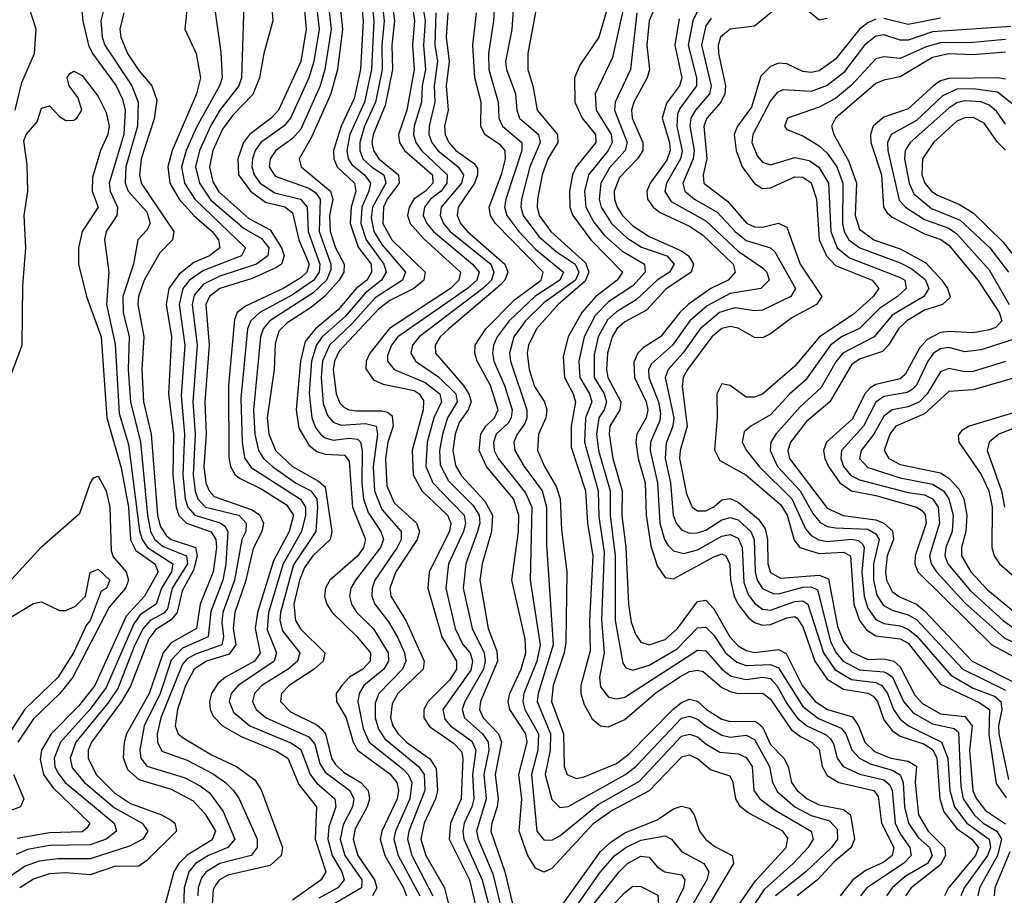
# Model space of a CAD drawing. Header units: inches. Extents: x 501365 to 657855, y 482276 to 547543.
# Tile 733 of 957: x 597236 to 599667, y 531392 to 533553. Entities that reach past the tile are written whole.
import ezdxf

# ---------------------------------------------------------------- set-up
doc = ezdxf.new("R2010")
doc.units = ezdxf.units.IN
doc.header["$MEASUREMENT"] = 0
doc.layers.add('A5593', color=7, linetype='Continuous')

msp = doc.modelspace()

# ---------------------------------------------------------------- linework, layer by layer
at = {"layer": 'A5593', "color": 5}
for points, elevation in [([(597847.4, 533730), (597861.4, 533550), (597838.7, 533470), (597827.9, 533410), (597811.5, 533368.5), (597762.3, 533317.7), (597737.1, 533282.9), (597713, 533230), (597704.4, 533190), (597713.3, 533153.3), (597728.2, 533128.2), (597802.3, 533062.3), (597854.4, 533034.4), (597882.4, 532990), (597888.8, 532970), (597882.6, 532950), (597870, 532941.4), (597810, 532914.5), (597730, 532889.4), (597704.5, 532870), (597695.4, 532850), (597704.2, 532750), (597693.1, 532610), (597696.2, 532530), (597691.2, 532450), (597695.8, 532410), (597703.6, 532390), (597716.4, 532376.4), (597810, 532343.3), (597829.2, 532330), (597838.5, 532310), (597834.4, 532290), (597812.6, 532247.4), (597793.8, 532166.2), (597767.4, 532090), (597763.1, 532050), (597770.1, 532009.9), (597753.2, 531986.8), (597697, 531970), (597667.3, 531950), (597645.3, 531910), (597625.6, 531850), (597619.8, 531810), (597627.7, 531790), (597640.1, 531780.1), (597710, 531738.2), (597771.5, 531710), (597817.1, 531677.1), (597832, 531652), (597884.7, 531510), (597881.5, 531490), (597854.6, 531465.4), (597750, 531441), (597729.8, 531430.2), (597721, 531419), (597714.2, 531405.8), (597711.5, 531370)], 2780), ([(597925.6, 533730), (597943.7, 533530), (597930.2, 533450), (597875.2, 533330), (597857.4, 533310), (597803.5, 533270), (597788.9, 533250), (597774.5, 533210), (597776.5, 533170), (597805.8, 533130), (597842.9, 533102.9), (597890.9, 533090.9), (597910, 533076.6), (597925.7, 533010), (597950.7, 532950), (597944.8, 532930), (597930, 532916.1), (597886.3, 532890), (597793.8, 532846.2), (597773.4, 532830), (597766.7, 532813.3), (597751.8, 532650), (597752.8, 532472.8), (597756.6, 532450), (597768, 532430), (597780.7, 532420.7), (597834.1, 532394.1), (597895.3, 532355.3), (597912.4, 532330), (597901.5, 532290), (597862.5, 532217.5), (597823.3, 532090), (597817.6, 532050), (597830.3, 531989.7), (597815.5, 531970), (597744.3, 531930), (597725.6, 531914.4), (597709.4, 531890), (597704.9, 531870), (597706.5, 531850), (597714.1, 531834.1), (597737.3, 531810), (597783.3, 531783.3), (597870, 531747.6), (597897.8, 531730), (597925.5, 531665.5), (597968.7, 531610), (597965.8, 531530), (597992, 531450), (597980.8, 531430), (597910, 531379.3)], 2820), ([(597377.5, 533690), (597392.1, 533550), (597406.1, 533490), (597415.7, 533470), (597474.4, 533390), (597490, 533357.1), (597496.2, 533330), (597493.4, 533270), (597457.4, 533150), (597459.6, 533130), (597477.8, 533090), (597476, 533070), (597449.7, 533030), (597445.2, 533010), (597456.1, 532930), (597450.6, 532850), (597472.2, 532752.2), (597481.4, 532581.4), (597504.7, 532504.7), (597531.7, 532291.7), (597538.2, 532270), (597551.4, 532250), (597614.5, 532210), (597611, 532190), (597586.3, 532150), (597573.4, 532110), (597534.8, 532085.2), (597518.1, 532061.9), (597450, 531904.8), (597410, 531851.2), (597336.8, 531770), (597321.5, 531730), (597323.1, 531710), (597330, 531693.9), (597348.4, 531670), (597469.2, 531570), (597475.2, 531550), (597449.7, 531530), (597410, 531516.1), (597310, 531514.4), (597255.6, 531504.4), (597227.2, 531492.8)], 2640), ([(597224.6, 533330), (597241.6, 533398.4), (597272.8, 533470), (597276.7, 533530), (597251.7, 533610)], 2640), ([(597652.4, 533610), (597644.1, 533530), (597671.8, 533470), (597682.6, 533410), (597672.5, 533370), (597612.8, 533230), (597601.8, 533190), (597607.1, 533150), (597629.6, 533110.4), (597666.1, 533070), (597711.4, 533030), (597726.8, 533010), (597730.7, 532990), (597705, 532970), (597666.3, 532953.7), (597630, 532925.4), (597604.4, 532890), (597598.1, 532850), (597610.8, 532770), (597603.7, 532630), (597615.9, 532530), (597614.1, 532430), (597622.8, 532350), (597629.4, 532329.4), (597648.4, 532310), (597709, 532289), (597720.1, 532270), (597721.9, 532250), (597714.1, 532190), (597681.6, 532110), (597672.4, 532050), (597610, 532015), (597590.2, 531990), (597555.8, 531890), (597499.8, 531790), (597493.7, 531770), (597491.5, 531731.5), (597502.4, 531702.4), (597530, 531677.6), (597610, 531653.3), (597664.7, 531624.7), (597693.6, 531593.6), (597719.3, 531550), (597711.6, 531528.4), (597649.3, 531490.7), (597628.9, 531470), (597616.9, 531450), (597595.1, 531370)], 2720), ([(597966.7, 533610), (597975.4, 533530), (597962.1, 533450), (597950.2, 533410), (597905, 533310), (597889.2, 533290.8), (597831.7, 533250), (597817.8, 533230), (597810.6, 533210), (597809.5, 533190), (597815.2, 533170), (597830, 533149.6), (597866.1, 533126.1), (597929.7, 533110), (597946.1, 533090), (597948.3, 533030), (597977.4, 532950), (597975.5, 532930), (597962.2, 532910), (597910, 532873.9), (597829.2, 532830), (597806.7, 532810), (597798.5, 532790), (597781.9, 532618.1), (597785.1, 532510), (597791.4, 532471.4), (597807.8, 532447.8), (597929.8, 532369.8), (597941.7, 532350), (597941.7, 532330), (597931.6, 532290), (597886.5, 532210), (597850.5, 532090), (597847.2, 532047.2), (597870.5, 531990), (597864.2, 531970), (597775.9, 531910), (597758.4, 531890), (597753.6, 531870), (597763.8, 531843.8), (597804, 531810), (597907, 531767), (597930, 531751.8), (597953, 531690), (597969.3, 531669.3), (598014.4, 531630), (598016.8, 531610), (597999.1, 531560.9), (597996.9, 531530), (598008, 531490), (598031.7, 531450), (598037.6, 531430), (598021.9, 531410), (597975, 531385)], 2840), ([(597996.4, 533610), (598005.5, 533530), (597989.8, 533430.2), (597978.3, 533390), (597930, 533282.8), (597910, 533259.6), (597868.8, 533230), (597854.2, 533210), (597852.1, 533190), (597867.1, 533167.1), (597950, 533137.5), (597966.9, 533126.9), (597978.2, 533110), (597975.9, 533030), (598004.5, 532950), (598004.1, 532935.9), (597993.9, 532910), (597960.8, 532879.2), (597853.4, 532810), (597837.2, 532790), (597831, 532770), (597813.8, 532590), (597816.8, 532530), (597825.8, 532490), (597838.5, 532470), (597860.2, 532450), (597917.2, 532410), (597954.7, 532390), (597969.7, 532370), (597971.2, 532350), (597967.1, 532290), (597912.5, 532207.4), (597879.7, 532090), (597878.6, 532070), (597884.7, 532044.7), (597927.5, 531990), (597922.3, 531970), (597898.8, 531950), (597834.1, 531910), (597815.6, 531890), (597810.7, 531870), (597820.4, 531850), (597845, 531830), (597950, 531783.2), (597964.5, 531764.5), (597977.4, 531717.4), (597990, 531695.4), (598051, 531650), (598060.9, 531630), (598057.7, 531610), (598034.6, 531565.4), (598027.8, 531530), (598039, 531490), (598080.6, 531430), (598080.2, 531410), (597990, 531357.4)], 2860), ([(598024.6, 533610), (598032.8, 533530), (598021.1, 533430), (598004.5, 533370), (597956.3, 533263.6), (597925.9, 533210), (597930.9, 533190), (598003.6, 533130), (598009.2, 533110), (598001.4, 533070), (598002.8, 533030), (598015.5, 532990), (598037.6, 532950), (598036.5, 532930), (598024.6, 532910), (597988.9, 532870), (597956.6, 532843.4), (597895.8, 532804.2), (597876.1, 532783.9), (597867, 532753), (597864.1, 532690), (597847.3, 532570), (597851.5, 532530), (597868.6, 532488.6), (597909.6, 532450), (597974.1, 532414.1), (597990, 532399.9), (598006.5, 532290), (598002.6, 532270), (597959.9, 532230), (597939.4, 532200.6), (597926.6, 532170), (597913.3, 532110), (597917, 532070), (597929.3, 532049.3), (597989.8, 531990), (597985.2, 531970), (597962.9, 531950), (597901.1, 531910), (597882.7, 531890), (597880.3, 531870), (597904.5, 531844.5), (597970, 531812.5), (597981.9, 531801.9), (597991, 531790), (598006.3, 531730), (598015, 531715), (598035.8, 531695.8), (598078.6, 531670), (598096.9, 531650), (598100.1, 531630), (598094.2, 531610), (598064.5, 531555.5), (598059.5, 531530), (598071.2, 531490), (598111.9, 531430), (598117.9, 531410), (598107.3, 531390)], 2880), ([(598077, 533630), (598084.5, 533550), (598078, 533430), (598061.6, 533358.4), (598029.7, 533290), (598011.3, 533230), (598011.5, 533210), (598019.7, 533190), (598062.5, 533150), (598066.5, 533130), (598054.9, 533090), (598052, 533050), (598071.8, 532991.8), (598103.6, 532950), (598105.1, 532930), (598093.2, 532910), (598066.9, 532890), (598022.7, 532837.3), (597966.6, 532790), (597941.3, 532758.7), (597929.6, 532710.4), (597918.8, 532590), (597925.2, 532545.2), (597950, 532502.7), (597970, 532486.9), (597990, 532480.4), (598037.8, 532477.8), (598050, 532463.6), (598057.7, 532350), (598089.8, 532270), (598085.3, 532250), (598070.9, 532230), (598001.8, 532170), (597991.4, 532150), (597988.9, 532130), (597994.4, 532110), (598007.6, 532090), (598069.5, 532030), (598102.1, 531990), (598101.3, 531970), (598083.4, 531950), (598050.3, 531930), (598031.2, 531910), (598017.8, 531890), (598018, 531870), (598042, 531830), (598059.1, 531770), (598070, 531750.1), (598150, 531691.8), (598167.5, 531670), (598171.3, 531650), (598168.4, 531630), (598130, 531550), (598126, 531530), (598137.6, 531490), (598183.6, 531410), (598191.4, 531390)], 2920), ([(598102.1, 533630), (598110.4, 533550), (598104.6, 533430), (598087.4, 533350), (598051.5, 533270), (598043.9, 533230), (598047.3, 533210), (598055.9, 533195.9), (598087.5, 533170), (598102.1, 533150), (598098.4, 533130), (598080.9, 533090), (598078.1, 533050), (598091.4, 533010), (598135.5, 532950), (598141.3, 532930), (598129.1, 532910), (598090, 532878.6), (598039.5, 532820.5), (597983.3, 532770), (597969.2, 532750.8), (597956.8, 532710), (597951.2, 532631.2), (597957.2, 532570), (597966.4, 532546.4), (597978.8, 532530), (597990, 532521.2), (598010, 532515.5), (598050, 532520.5), (598070, 532517.6), (598077.9, 532510), (598082.1, 532490), (598080.9, 532410), (598084.8, 532370), (598096.5, 532336.5), (598127.5, 532290), (598134, 532270), (598127.3, 532250), (598065.4, 532170), (598053.9, 532150), (598050.7, 532130), (598055.6, 532110), (598068.3, 532090), (598109.6, 532049.6), (598145.9, 531990), (598146.5, 531970), (598134.9, 531950), (598085.9, 531910), (598074.3, 531890), (598070.8, 531869.2), (598083.8, 531803.8), (598099.3, 531770), (598182.8, 531702.8), (598195.2, 531690), (598204.3, 531670), (598199.4, 531630), (598163.9, 531550), (598159.9, 531530), (598170.9, 531490), (598223.7, 531390)], 2940), ([(598126.6, 533630), (598136.4, 533550), (598129.9, 533490), (598130.7, 533430), (598114.4, 533350), (598087.4, 533290), (598075.8, 533250), (598076.1, 533230), (598083.7, 533210), (598104.5, 533190), (598135.2, 533170), (598140.1, 533150), (598107.4, 533090), (598104, 533064), (598110.3, 533030), (598130, 532998.2), (598188.8, 532930), (598181, 532910), (598113.6, 532866.4), (598057.1, 532802.9), (598001.3, 532750), (597984, 532710), (597980.4, 532670), (597985.6, 532605.6), (597996.3, 532576.3), (598010, 532559.9), (598030, 532552.3), (598090, 532556), (598116.1, 532550), (598119.5, 532530), (598109.2, 532450), (598112.3, 532390), (598130, 532344.3), (598178, 532290), (598178.4, 532270), (598168.4, 532250), (598113.4, 532170), (598106.1, 532150), (598105.4, 532130), (598112.8, 532110), (598147, 532067), (598169.2, 532029.2), (598185.9, 531990), (598189.4, 531970), (598181.7, 531950), (598123.1, 531890), (598114.1, 531865.9), (598113.6, 531830), (598122.1, 531802.1), (598138, 531778), (598221, 531710), (598234.4, 531690), (598236.5, 531650), (598196.9, 531550), (598193.9, 531530), (598204.3, 531490), (598256.3, 531390)], 2960), ([(598150.9, 533630), (598161.8, 533550), (598154.9, 533490), (598156.6, 533430), (598138.6, 533341.4), (598108.9, 533270), (598106, 533250), (598109.5, 533230), (598123.2, 533210), (598171.6, 533170), (598172.8, 533150), (598143.8, 533110), (598134.6, 533090), (598132.4, 533050), (598155.3, 533010), (598237.2, 532930), (598234, 532910), (598208.9, 532890), (598150, 532860), (598121.7, 532838.3), (598025, 532735), (598013.1, 532710), (598010, 532690), (598017.3, 532630), (598026.9, 532606.9), (598036.8, 532596.8), (598049.7, 532589.7), (598067.4, 532587.4), (598130, 532587.7), (598144.4, 532584.4), (598155.6, 532575.6), (598157.9, 532550), (598145.2, 532510), (598139.3, 532470), (598142.9, 532402.9), (598160.7, 532360.7), (598215.8, 532310), (598222.9, 532290), (598217.6, 532270), (598165, 532190), (598150.3, 532150), (598152.9, 532130), (598190, 532068.5), (598235.2, 531970), (598232.7, 531950), (598170, 531889.9), (598155.6, 531864.4), (598151.4, 531830), (598157.2, 531810), (598170.7, 531790), (598191.2, 531770), (598248.7, 531728.7), (598264.6, 531704.6), (598267.6, 531650), (598262.8, 531630), (598234.9, 531570), (598226.9, 531530), (598239.1, 531490), (598284.9, 531410), (598295.2, 531370)], 2980), ([(598199.1, 533630), (598211.3, 533550), (598205.6, 533490), (598210, 533430), (598192.1, 533330), (598171.6, 533270), (598173.9, 533250), (598186.1, 533230), (598255.5, 533170), (598256.5, 533150), (598238.4, 533130), (598209.7, 533110), (598197.6, 533090), (598193.9, 533070), (598200.3, 533050), (598233.1, 533013.1), (598324.6, 532930), (598320.4, 532910), (598299.8, 532890), (598149.1, 532790.9), (598100.8, 532730), (598091.5, 532710), (598091.1, 532691.1), (598110, 532664.1), (598133.3, 532653.3), (598210, 532637.5), (598222.7, 532630), (598233.1, 532613.1), (598232.6, 532590), (598205.2, 532490), (598207.5, 532430), (598228.9, 532390), (598292.7, 532330), (598300.4, 532310), (598297.5, 532290), (598247.1, 532190), (598244.2, 532150), (598278.8, 532030), (598314.6, 531970), (598314.7, 531950), (598297.6, 531922.4), (598244.4, 531870), (598233.9, 531850), (598234, 531830), (598248, 531808), (598307.5, 531767.5), (598326.6, 531746.6), (598330.4, 531730), (598326, 531630), (598299.6, 531570), (598296.5, 531530), (598346.4, 531430), (598365.4, 531350)], 3020), ([(598223.9, 533630), (598237.2, 533550), (598232.8, 533490), (598238.1, 533430), (598230, 533390), (598228.4, 533350), (598210, 533290), (598208.1, 533270), (598213.9, 533250), (598228.6, 533230), (598291.4, 533170), (598290.9, 533150), (598277.1, 533130), (598250.4, 533110), (598235.3, 533090), (598232.7, 533070), (598241.5, 533050), (598257.8, 533030), (598354.2, 532950), (598371, 532930), (598365.2, 532910), (598341.7, 532890), (598170, 532770), (598154.2, 532750), (598144.4, 532724.4), (598144.3, 532710), (598160.8, 532690), (598237.5, 532657.5), (598273.5, 532630), (598277.8, 532610), (598259, 532570), (598242.3, 532510), (598239, 532450), (598256.2, 532410), (598333.9, 532330), (598337.2, 532310), (598332.1, 532290), (598294.9, 532210), (598288.7, 532150), (598311.7, 532050), (598330.4, 532010.4), (598348.7, 531990), (598354.4, 531970), (598350, 531947.4), (598281.1, 531850), (598286.1, 531826.1), (598299.9, 531810), (598352.5, 531772.5), (598362.7, 531750), (598353.9, 531690), (598357.1, 531630), (598352.8, 531610), (598333.5, 531570), (598329.9, 531550), (598332.9, 531530), (598377.8, 531430), (598393.3, 531370)], 3040), ([(598410, 533619.1), (598405.9, 533550), (598393.4, 533470), (598394.5, 533430), (598417.9, 533350), (598418.9, 533310), (598428.1, 533290), (598475.6, 533250), (598475.7, 533230), (598436.1, 533110), (598433.4, 533090), (598439, 533070), (598468.7, 533030), (598510, 532986.6), (598579, 532930), (598569.8, 532910), (598507.8, 532870), (598444.9, 532810), (598414.8, 532770), (598405.9, 532750), (598403.4, 532730), (598407, 532710), (598433.2, 532650), (598451.9, 532590), (598449.9, 532570), (598442.6, 532557.4), (598412.7, 532530), (598405.7, 532510), (598407.4, 532490), (598417.4, 532470), (598485.2, 532385.2), (598500.5, 532350), (598496.5, 532170), (598520.9, 532010), (598513.1, 531970), (598481.1, 531890), (598478.1, 531870), (598483.7, 531850), (598516.7, 531790), (598515.4, 531750), (598499.4, 531690), (598512.9, 531550), (598530, 531528.8), (598550, 531527.8), (598570, 531538.5), (598664, 531616), (598766.3, 531673.7), (598870, 531784.5), (598890, 531789.8), (598910, 531782.9), (598930, 531765.3), (598964.8, 531744.8), (599010, 531740.7), (599030, 531731.9), (599044.8, 531710), (599048.5, 531650), (599063.5, 531630), (599101.6, 531601.6), (599190.1, 531550), (599195.6, 531530), (599182.6, 531510), (599146.2, 531470), (599074.2, 531405.8), (599010.5, 531310)], 3140), ([(598694, 533606), (598665.7, 533510), (598618.8, 533441.2), (598605.8, 533410), (598607.2, 533350), (598625, 533310), (598657.6, 533270), (598658.3, 533250), (598610.3, 533190), (598600.8, 533170), (598593.6, 533130), (598594.4, 533090), (598602, 533070), (598646.7, 533010), (598724.7, 532930), (598711.7, 532910), (598658.3, 532870), (598623.7, 532830), (598590.6, 532770), (598578.4, 532721.6), (598581.5, 532670), (598602.9, 532630), (598608.1, 532610), (598597.8, 532550), (598598, 532498), (598633.4, 532390), (598638.1, 532310), (598651.6, 532230), (598642.9, 532070), (598644.6, 531995.4), (598621.7, 531910), (598621.6, 531890), (598630, 531862.4), (598650, 531827.1), (598670, 531810.4), (598690, 531807.9), (598730, 531825.7), (598807.3, 531892.7), (598870, 531933.4), (598890, 531944.5), (598910, 531947.8), (598923.9, 531943.9), (598970, 531904.6), (598990, 531894.4), (599010.2, 531890.2), (599070.9, 531890.9), (599090, 531876), (599141.3, 531801.3), (599163.6, 531783.6), (599191.1, 531770), (599210, 531751.7), (599217.1, 531710), (599230, 531687.6), (599258.7, 531670), (599344.9, 531650), (599355.8, 531635.8), (599364.1, 531570), (599394.5, 531510), (599390, 531490), (599370, 531473.2), (599325.9, 531454.1), (599293.1, 531430), (599262.3, 531390)], 3220), ([(598815.2, 533610), (598790.4, 533550), (598784.7, 533490), (598790.9, 533430), (598785.8, 533410), (598752.1, 533350), (598747, 533330), (598748.6, 533310), (598775.1, 533250), (598774.5, 533230), (598761.7, 533210), (598716.7, 533163.3), (598704.3, 533130), (598704.8, 533110), (598711.1, 533090), (598724.1, 533070), (598750, 533044.2), (598790, 533017.6), (598870, 532982.8), (598887.4, 532970), (598899.8, 532950), (598894, 532930), (598831.8, 532888.2), (598783.9, 532836.1), (598730, 532807.3), (598710.3, 532790), (598698.6, 532770), (598687.6, 532730), (598684.7, 532690), (598688.2, 532670), (598720.1, 532610), (598717.7, 532590), (598692.9, 532550), (598691.3, 532530), (598700.7, 532470), (598723.3, 532390), (598722.6, 532330), (598733, 532250), (598738.9, 532110), (598745.8, 532065.8), (598756.4, 532036.4), (598770, 532016.9), (598790, 532010.1), (598830, 532023.2), (598860.4, 532050), (598910, 532117.2), (598930, 532120.5), (598950, 532098.9), (598989.6, 532029.6), (599010, 532007.4), (599030, 531995.7), (599050, 531990.9), (599110, 531998.5), (599128.4, 531988.4), (599168, 531910), (599200.5, 531870), (599230.6, 531850.6), (599292.2, 531832.2), (599306.9, 531810), (599322.8, 531770), (599346.8, 531746.8), (599387, 531730), (599430, 531722.4), (599450.5, 531710.5), (599447.4, 531670), (599455.3, 531590), (599479.3, 531550), (599519.1, 531510), (599522, 531490), (599510, 531466.5), (599437.4, 531410), (599423.6, 531390)], 3280), ([(597447.2, 533592.8), (597436.9, 533550), (597439.5, 533510), (597446.2, 533490), (597513.1, 533390), (597529, 533350), (597527.3, 533290), (597498.6, 533190), (597496.2, 533150), (597504.3, 533130), (597550, 533079), (597558.5, 533050), (597550, 533033.6), (597528.1, 533010), (597517.4, 532950), (597491.2, 532870), (597491.4, 532830), (597506.5, 532770), (597504.1, 532690), (597509.5, 532609.5), (597534.3, 532510), (597551.5, 532330), (597559.3, 532290), (597569.7, 532269.7), (597590, 532252.5), (597647.6, 532230), (597650.1, 532210), (597612.7, 532150), (597601, 532099), (597592.2, 532087.8), (597558.6, 532070), (597541.1, 532050), (597520.6, 532010), (597478.1, 531901.9), (597454, 531866), (597374.8, 531770), (597360.6, 531730), (597366.1, 531706.1), (597396.1, 531670), (597470, 531607.4), (597538.6, 531570), (597552.4, 531550), (597539.9, 531530), (597507.3, 531512.7), (597410, 531481.5), (597330, 531482.1), (597284.1, 531475.9), (597250, 531463.9), (597210, 531436.5)], 2660), ([(597716.4, 533590), (597732.9, 533472.9), (597735.7, 533410), (597729.1, 533390), (597672.3, 533287.7), (597647, 533230), (597635.8, 533190), (597643.3, 533150), (597668.3, 533110), (597793.8, 532990), (597784, 532970), (597690, 532934), (597655.5, 532910), (597639.2, 532890), (597629.7, 532850), (597643.7, 532750), (597634.5, 532625.5), (597642.7, 532530), (597638.8, 532430), (597645.1, 532370), (597651.3, 532350), (597668.9, 532330), (597731, 532311), (597742.7, 532302.7), (597750.3, 532290), (597745.5, 532210), (597737.4, 532170), (597708, 532092), (597701.9, 532030), (597638.2, 532001.8), (597610, 531972.3), (597582.9, 531890), (597543.2, 531810), (597532.7, 531750), (597535.4, 531730), (597550.4, 531710.4), (597642.2, 531682.2), (597681.8, 531661.8), (597704.5, 531644.4), (597738.7, 531598.7), (597767, 531530), (597749.7, 531510), (597702.4, 531490), (597670.3, 531470), (597653.4, 531450), (597642.1, 531410), (597639.9, 531330)], 2740), ([(597789.7, 533590), (597784.2, 533410), (597777.2, 533390), (597730.3, 533329.7), (597707.7, 533292.3), (597680.1, 533230), (597670.2, 533190), (597679.7, 533150), (597707.9, 533107.9), (597790, 533037.7), (597832.8, 533012.8), (597851.7, 532990), (597848.6, 532970), (597820.9, 532950), (597730, 532920.2), (597690, 532900.2), (597667.1, 532872.9), (597661.7, 532850), (597674.4, 532750), (597663.9, 532610), (597669.4, 532530), (597664.6, 532430), (597669.5, 532389.4), (597676.3, 532370), (597695.1, 532350), (597777.5, 532330), (597795.5, 532310), (597794.8, 532290), (597784.5, 532270), (597766.6, 532170), (597738, 532090), (597735, 532065), (597739.6, 532030), (597735.6, 532010), (597670, 531987.3), (597650, 531975.5), (597637.8, 531962.2), (597584.7, 531830), (597575.3, 531790), (597576.3, 531770), (597587.3, 531747.3), (597650, 531725), (597712.2, 531692.2), (597744.5, 531670), (597763.9, 531650), (597777.9, 531630), (597822.5, 531530), (597822.8, 531510), (597807.7, 531490), (597730, 531469.8), (597696.6, 531450), (597685.1, 531434.9), (597676.8, 531410), (597675.7, 531390)], 2760), ([(598455.6, 533590), (598451.3, 533528.7), (598435.5, 533450), (598437.7, 533430), (598460, 533370), (598463.4, 533330), (598470.2, 533310.2), (598516.8, 533270), (598521.5, 533250), (598495.5, 533190), (598474.9, 533110), (598473.5, 533090), (598479.4, 533070), (598518, 533018), (598560.6, 532980.6), (598607.6, 532950), (598617, 532930), (598608.6, 532910), (598530, 532854), (598484.8, 532810), (598456.6, 532770), (598445.6, 532730), (598448, 532710), (598488.1, 532590), (598488.4, 532570), (598483.5, 532556.5), (598464.6, 532530), (598456.6, 532510), (598458.8, 532490), (598481.8, 532450), (598525.9, 532390), (598536.6, 532350), (598537, 532257), (598553, 532010), (598515.9, 531890), (598514.2, 531870), (598546.8, 531790), (598546.3, 531750), (598533.9, 531690), (598550, 531628.1), (598570, 531608.5), (598590, 531611), (598730, 531688.7), (598757.2, 531710), (598870, 531828.7), (598890, 531833.6), (598910, 531826.7), (598930, 531809.8), (598970, 531787.2), (598990, 531782.4), (599030, 531787.3), (599050, 531776.6), (599087.1, 531710), (599095.1, 531670), (599106.8, 531646.8), (599149.8, 531609.8), (599190, 531588.9), (599235.4, 531575.4), (599254.7, 531554.7), (599255.1, 531530), (599240.1, 531510), (599177.4, 531450), (599102.4, 531390)], 3160), ([(598728.6, 533590), (598699.9, 533460.1), (598657.3, 533370), (598659.2, 533330), (598696.6, 533270), (598698.6, 533250), (598688.8, 533230), (598640.7, 533170), (598630.4, 533130), (598633.8, 533090), (598653.4, 533053.4), (598680.3, 533020.3), (598722.7, 532982.7), (598778.4, 532950), (598780.6, 532930), (598750, 532896.6), (598690, 532856.4), (598656.8, 532823.2), (598629.7, 532770), (598616.9, 532710), (598619.3, 532670), (598643.2, 532630), (598648.5, 532610), (598633.1, 532570), (598630.4, 532510), (598664, 532390), (598666.1, 532326.1), (598679, 532239), (598672.9, 532072.9), (598679.2, 531990), (598667.5, 531930), (598670, 531906), (598690, 531881), (598710, 531876.6), (598730, 531880.6), (598910, 531997.1), (598930, 531995), (598969.9, 531949.9), (598992.8, 531932.8), (599030, 531924.2), (599070, 531930.5), (599090, 531926.5), (599105.9, 531910), (599130, 531864.8), (599155.8, 531830), (599179.8, 531810), (599227.6, 531787.6), (599238.1, 531778.1), (599245.5, 531765.5), (599254.1, 531730), (599269.7, 531710), (599310.4, 531690.4), (599370, 531677), (599384.7, 531664.7), (599390.5, 531650), (599397.3, 531570), (599410, 531543.3), (599434, 531510), (599436.8, 531490), (599418.1, 531470), (599327.6, 531410), (599311.7, 531390)], 3240), ([(599110, 533585.6), (599050, 533537.4), (598990, 533529.5), (598966.2, 533510), (598960.7, 533490), (598961.4, 533470), (598978.4, 533390), (598977, 533370), (598967.1, 533350), (598932.3, 533310), (598925, 533290), (598932.9, 533210), (598923.3, 533170), (598925.4, 533150), (598984.6, 533104.6), (599031, 533051), (599050, 533041.7), (599070, 533040.9), (599110, 533051.2), (599130, 533041), (599163.4, 532950), (599217, 532870), (599203.4, 532850), (599142.9, 532817.1), (599090, 532777.5), (599070, 532768.2), (599050, 532768.5), (599010, 532792), (598990, 532796.2), (598970, 532790.7), (598945.2, 532770), (598884.8, 532690), (598874.6, 532670), (598871.9, 532648.1), (598884.2, 532550), (598866.5, 532490), (598865.5, 532470), (598882.9, 532382.9), (598896.9, 532350), (598910, 532340.8), (598930, 532341), (598950, 532350.6), (598970, 532367.8), (598990, 532371.1), (599010, 532362.3), (599060, 532320), (599076.6, 532296.6), (599082.3, 532270), (599083, 532210), (599090, 532188.5), (599114.2, 532174.2), (599210, 532182.2), (599232.8, 532172.8), (599255.1, 532055.1), (599270, 532018.1), (599290, 531992.5), (599330, 531974.1), (599370, 531975.1), (599394.2, 531970), (599410, 531955.9), (599445.9, 531885.9), (599464.8, 531864.8), (599510, 531839.7), (599570, 531833.3), (599587.5, 531810), (599581.1, 531750), (599589.8, 531649.8), (599598.3, 531630), (599620.9, 531600.9), (599670, 531567.8)], 3380), ([(599230, 533556), (599210, 533551.7), (599164.4, 533590)], 3380), ([(597493.1, 533570), (597483.5, 533530), (597485.9, 533510), (597502.7, 533470), (597530, 533427.5), (597562.1, 533390), (597574.4, 533354.4), (597568.1, 533308.1), (597536.2, 533210), (597532, 533170), (597535.7, 533150), (597616.5, 533030), (597613.2, 533010), (597582.3, 532977.7), (597543.2, 532910), (597529.3, 532870), (597527.9, 532850), (597542.9, 532770), (597537.7, 532690), (597541.7, 532610), (597560.5, 532530), (597576, 532330), (597582.9, 532302.9), (597599, 532279), (597610.1, 532270), (597670, 532250.2), (597674.7, 532230), (597665.7, 532194.3), (597636.9, 532143.1), (597625.3, 532090), (597610, 532071.4), (597572.1, 532047.9), (597555, 532025), (597510, 531908.3), (597487.8, 531870), (597413.2, 531770), (597405.3, 531750), (597405.5, 531730), (597424.9, 531690), (597470, 531644.5), (597510, 531618), (597586.4, 531590), (597610, 531576.9), (597619.5, 531570), (597623.3, 531550), (597550, 531477.9), (597530, 531464), (597470, 531463), (597410, 531442.1), (597350, 531447), (597310, 531444.3), (597270, 531431.8), (597236.1, 531410)], 2680), ([(598263.2, 533570), (598261.2, 533490), (598267.7, 533450), (598259.3, 533390), (598261.3, 533350), (598246.9, 533290), (598246.6, 533270), (598253.8, 533250), (598268.8, 533230), (598318.5, 533190), (598332, 533170), (598327.2, 533150), (598276.8, 533090), (598274, 533070), (598282.5, 533050), (598298.8, 533030), (598399, 532950), (598407.1, 532930), (598400.7, 532910), (598380, 532890), (598222.5, 532770), (598205.8, 532750), (598201.6, 532730), (598213.6, 532710), (598270, 532671.8), (598313.3, 532630), (598316.3, 532610), (598292.7, 532570), (598279.7, 532530), (598272.4, 532490), (598274.3, 532454.3), (598295.1, 532415.1), (598354.9, 532354.9), (598370.2, 532330), (598371.9, 532310), (598366.6, 532290), (598337.3, 532210), (598331.3, 532150), (598353.3, 532050), (598383.3, 531990), (598385.6, 531970), (598381.5, 531950), (598335.5, 531870), (598328.4, 531850), (598334.1, 531830), (598378.8, 531790), (598392.7, 531770), (598394.6, 531750), (598382, 531690), (598387.6, 531630), (598364.4, 531550), (598368.3, 531530), (598404.3, 531444.3), (598422.7, 531370)], 3060), ([(598293.6, 533570), (598288.9, 533510), (598296.7, 533450), (598289.4, 533390), (598294.3, 533330), (598285.1, 533290), (598286.3, 533270), (598295.7, 533250), (598313.2, 533230), (598358, 533198), (598366.1, 533186.1), (598366.6, 533170), (598359.2, 533150), (598318.6, 533090), (598315.9, 533070), (598324.4, 533050), (598341.8, 533030), (598434.1, 532950), (598441.5, 532930), (598433.9, 532910), (598422.1, 532897.9), (598295.7, 532790), (598274.3, 532770), (598261.7, 532750), (598262.5, 532730), (598330.8, 532650.8), (598345.3, 532630), (598350.8, 532610), (598343.8, 532590), (598321.4, 532558.6), (598311.7, 532530), (598305.9, 532490), (598312.5, 532452.5), (598327.3, 532427.3), (598384.9, 532364.9), (598403.3, 532330), (598401.2, 532290), (598378.3, 532210), (598372, 532170), (598393.2, 532050), (598414.6, 531994.6), (598416, 531970), (598374, 531870), (598371.6, 531850), (598380.7, 531830), (598418.3, 531790), (598426.1, 531770), (598410.3, 531690), (598417.1, 531630), (598415.2, 531610), (598401.5, 531570), (598399.4, 531550), (598434.2, 531450), (598458, 531350)], 3080), ([(598985.1, 531330), (599052.6, 531427.4), (599128.9, 531510), (599132.6, 531532.6), (599120.7, 531550), (599035, 531595), (599015.8, 531610), (599004, 531630), (598998.1, 531670), (598990, 531686.1), (598941.8, 531701.8), (598910, 531728.7), (598890, 531737.7), (598870, 531732.3), (598790.7, 531649.3), (598699, 531601), (598652.2, 531567.8), (598550, 531457.6), (598530, 531448.9), (598510, 531458.5), (598490, 531491.4), (598469.7, 531550), (598476.2, 531630), (598468.5, 531690), (598488.7, 531770), (598485.9, 531790), (598446.6, 531850), (598442.5, 531870), (598446.6, 531890), (598474.6, 531950), (598485.8, 531990), (598484.4, 532024.4), (598451.1, 532170), (598467.5, 532290), (598468.9, 532330), (598455.7, 532370), (598389.1, 532450), (598370.2, 532490), (598374.5, 532530), (598386.7, 532550), (598408.8, 532570), (598417.1, 532590), (598398.6, 532650), (598365.9, 532710), (598359.5, 532730), (598361.1, 532750), (598387, 532790), (598458.2, 532861.8), (598523.9, 532910), (598528.7, 532930), (598410.9, 533050), (598398.3, 533070), (598395.6, 533090), (598426.7, 533173.3), (598435.5, 533210), (598434.8, 533230), (598423.6, 533243.6), (598384.4, 533270), (598374.4, 533290), (598375.5, 533350), (598359.5, 533410), (598355, 533490), (598364, 533570)], 3120), ([(598510, 533571.8), (598490.9, 533470), (598490.9, 533430), (598503.3, 533390), (598514.1, 533330), (598563.8, 533270), (598565, 533250), (598540, 533210), (598526, 533170), (598514.5, 533110), (598513.6, 533090), (598519, 533070), (598547.7, 533030), (598633.1, 532953.1), (598641.7, 532930), (598632.6, 532907.4), (598565.5, 532850), (598512.1, 532790), (598492.6, 532750), (598488.7, 532730), (598493.9, 532690), (598507.6, 532647.6), (598531.8, 532610), (598537.8, 532590), (598534.9, 532570), (598517.5, 532530), (598515, 532490), (598531.7, 532450), (598561, 532401), (598570.7, 532370), (598573.7, 532293.7), (598587, 532190), (598584.3, 532015.7), (598580.1, 531990), (598553.7, 531910), (598548.8, 531870), (598579.2, 531790), (598580.5, 531710), (598588, 531690), (598610, 531680.4), (598630, 531684.5), (598710, 531717.2), (598739.9, 531740.1), (598848.6, 531850), (598870, 531867.3), (598890, 531875.5), (598910, 531870.9), (598932, 531850), (598970, 531826.8), (598990, 531821.1), (599050, 531821.9), (599057.5, 531817.6), (599070, 531807.6), (599090, 531764.3), (599122.7, 531730), (599133.4, 531710), (599142, 531670), (599155.8, 531650), (599180.5, 531630), (599210, 531614.9), (599270, 531603.4), (599287.1, 531590), (599297.2, 531530), (599288.8, 531510), (599246.5, 531473.5), (599206.2, 531430), (599155.6, 531390)], 3180), ([(598759.6, 533570), (598744.2, 533430), (598706.5, 533350), (598705, 533330), (598736.2, 533250), (598731, 533230), (598692.5, 533187.5), (598671, 533150), (598666.8, 533110), (598671.7, 533090), (598697.1, 533050), (598734.8, 533014.8), (598771.7, 532991.7), (598834.1, 532970), (598852.2, 532950), (598840.5, 532930), (598810, 532910.2), (598758, 532861.9), (598710, 532832.4), (598687.7, 532812.3), (598664.6, 532770), (598654.3, 532725.7), (598654.6, 532670), (598679.6, 532630), (598685.2, 532610), (598679.5, 532590), (598665.8, 532570), (598660.6, 532530), (598665.5, 532490), (598693.7, 532390), (598694.1, 532330), (598706.5, 532230), (598706.2, 532070), (598725, 531965), (598732.9, 531952.9), (598750, 531947.2), (598790, 531960.2), (598859.5, 532000.5), (598910, 532051.6), (598930, 532053.3), (598950, 532034), (598979.2, 531990), (599007.1, 531967.1), (599030, 531959.2), (599090, 531961.1), (599110, 531953.1), (599170, 531857.6), (599208, 531828), (599264.5, 531804.5), (599276.1, 531790), (599290.9, 531750.9), (599310, 531730.1), (599336, 531716), (599390, 531700.8), (599410, 531689.3), (599417.1, 531670), (599421.1, 531610), (599430.7, 531570), (599454.7, 531534.7), (599482.4, 531510), (599489.4, 531490), (599477.8, 531470), (599422.2, 531437.8), (599390.5, 531410), (599376.6, 531390)], 3260), ([(598910, 533573.9), (598897.8, 533550), (598886.3, 533490), (598907.6, 533410), (598907, 533390), (598865.9, 533334.1), (598860.3, 533319.7), (598858.5, 533290), (598871.4, 533228.6), (598867.5, 533210), (598833, 533150), (598829, 533129), (598844.3, 533104.3), (598930, 533056.8), (599010, 532981.6), (599070, 532940.4), (599080.8, 532930), (599086.7, 532910), (599065.8, 532890), (598990, 532877.5), (598933.4, 532846.6), (598891.1, 532810), (598847.7, 532750), (598796.1, 532703.9), (598789, 532690), (598789.1, 532670), (598813.5, 532610), (598818.5, 532581.5), (598816.6, 532563.4), (598793.8, 532510), (598793.2, 532490), (598811.1, 532410), (598816.6, 532310), (598827.9, 532270), (598836.1, 532256.1), (598850, 532241.7), (598875.8, 532235.8), (598910, 532244.4), (598970, 532278.4), (598990, 532282.5), (599010, 532273.4), (599019.6, 532250), (599023.9, 532163.9), (599034.5, 532134.5), (599050, 532112.6), (599070, 532098.4), (599090, 532095.9), (599150, 532117.1), (599170, 532118.6), (599181.7, 532110), (599220.5, 531990), (599248.7, 531948.7), (599290, 531924.6), (599350, 531916.8), (599364.8, 531910), (599379, 531890), (599393.5, 531850), (599410, 531826.4), (599430.7, 531810), (599511.8, 531770), (599527.7, 531730), (599533, 531650), (599543.8, 531610), (599574.3, 531570), (599630, 531530), (599633.3, 531510), (599625.7, 531490), (599568.1, 531410), (599560.2, 531390)], 3340), ([(598864.3, 533555.7), (598853.8, 533490), (598871.3, 533410), (598865.4, 533390), (598833.2, 533346.8), (598822.4, 533310), (598840.3, 533250), (598841.8, 533230), (598833.6, 533206.4), (598792.5, 533150), (598784.6, 533130), (598786.6, 533110), (598800.3, 533090), (598817.2, 533077.3), (598890, 533043.3), (598921.7, 533021.7), (598997.9, 532950), (599002.4, 532930), (598985.2, 532910), (598942.9, 532890), (598886.8, 532850), (598865.7, 532830), (598818.5, 532770), (598776.2, 532743.8), (598762, 532730), (598752.5, 532707.5), (598753.8, 532670), (598782.8, 532610), (598787.3, 532590), (598783.1, 532570), (598759.7, 532530), (598757.8, 532510), (598763.3, 532470), (598780.4, 532410), (598783, 532330), (598794.4, 532254.4), (598810, 532205), (598830, 532176.6), (598850, 532172.9), (598950, 532227.4), (598970, 532234.9), (598979.6, 532230), (598989.4, 532209.4), (598991.3, 532170), (599000.3, 532130), (599010, 532109.8), (599036.2, 532076.2), (599050, 532065.3), (599070, 532058.8), (599090, 532060.5), (599130, 532076.4), (599150, 532079.6), (599155.8, 532075.8), (599170, 532054.7), (599199.5, 531970), (599230, 531925.6), (599270, 531900.6), (599330, 531890.5), (599343.4, 531883.4), (599353.9, 531870), (599370, 531825.2), (599390, 531798.7), (599410, 531784.9), (599470, 531764.5), (599490.7, 531750.7), (599500.6, 531730), (599507.9, 531630), (599518, 531598), (599550, 531556.4), (599586.9, 531530), (599603.4, 531510), (599595.9, 531490), (599529.6, 531410), (599519.9, 531390)], 3320), ([(598943.2, 533556.8), (598930, 533538.2), (598919.8, 533490), (598943.6, 533390), (598939, 533370), (598904.6, 533330), (598893.1, 533310), (598890.4, 533290), (598901.2, 533230), (598899.2, 533210), (598873.6, 533150), (598878.2, 533130), (598902.2, 533110), (598958.2, 533078.2), (599002.4, 533030), (599030, 533007.8), (599089.8, 532989.8), (599100.5, 532980.5), (599151.4, 532890), (599140.1, 532870), (599070, 532836.3), (599050, 532834.1), (599001.6, 532841.6), (598963.6, 532830), (598916.6, 532790), (598873.2, 532730), (598837.1, 532690), (598829.8, 532670), (598850.9, 532570), (598848.8, 532550), (598832.2, 532507.8), (598829.7, 532470.3), (598843.2, 532410), (598849.9, 532329.9), (598857.2, 532310), (598870, 532294), (598890, 532285.6), (598910, 532286.7), (598930, 532293.1), (598970, 532318.5), (598990, 532324.3), (599010, 532318.5), (599041.2, 532290), (599049.7, 532270), (599051.7, 532190), (599057.2, 532170), (599070, 532148.7), (599096.4, 532136.4), (599110, 532136.2), (599170, 532152.6), (599190, 532153.4), (599206, 532146), (599238.3, 532018.3), (599251.3, 531991.3), (599269, 531970), (599310, 531948.6), (599370, 531943.7), (599379, 531939), (599391.1, 531930), (599418.5, 531870), (599441.8, 531841.8), (599490, 531814.7), (599543.7, 531803.7), (599554.2, 531794.2), (599559.9, 531659.9), (599565.8, 531630), (599592.7, 531590), (599615.2, 531570), (599648.9, 531550), (599660.2, 531530), (599650.2, 531489.8), (599605.8, 531410), (599601.5, 531390)], 3360), ([(599350, 533554.4), (599330, 533545.7), (599310, 533529.9), (599250, 533456), (599210, 533427.3), (599190, 533422.8), (599170, 533425.3), (599130, 533444.2), (599110, 533446.1), (599090, 533437.6), (599066.3, 533413.7), (599042.9, 533337.1), (599008.1, 533290), (598999.9, 533270), (599004.9, 533230), (599019.7, 533190), (599050, 533148.8), (599070, 533136.1), (599090, 533138), (599150, 533165.7), (599170, 533164.1), (599190, 533150.1), (599203.7, 533110), (599210.2, 533010), (599228.1, 532970), (599250, 532946), (599340.8, 532910), (599357.6, 532890), (599343.6, 532870), (599294.4, 532825.6), (599210.8, 532770), (599150, 532697.5), (599070, 532628.9), (599050, 532621), (599030, 532621.5), (598990, 532649.9), (598970, 532654.7), (598957.5, 532630), (598958.5, 532570), (598951.3, 532491.3), (598965, 532465), (599029.3, 532429.3), (599115.6, 532355.6), (599131.3, 532330), (599148.6, 532268.6), (599162.6, 532250), (599210, 532235.7), (599270, 532239), (599287.7, 532230), (599295.6, 532110), (599310, 532070.4), (599327, 532047), (599350, 532032.6), (599410, 532024.8), (599430, 532013.7), (599510, 531912.7), (599606.8, 531866.8), (599630.2, 531850), (599628.7, 531788.8), (599647.4, 531667.4), (599671.9, 531631.9)], 3420), ([(599683.6, 533536.4), (599490, 533522.9), (599430, 533502.5), (599410, 533502.3), (599370, 533515.9), (599350, 533512.9), (599321.8, 533490), (599270, 533422.4), (599230, 533390.7), (599190, 533376), (599120, 533380), (599106.2, 533373.8), (599090, 533353.3), (599046.4, 533270), (599044, 533250), (599057.3, 533217.3), (599070, 533201.9), (599090, 533194.7), (599150, 533212.9), (599185.5, 533205.5), (599209.1, 533189.1), (599233.2, 533150), (599238.7, 533030), (599254.5, 532990), (599285, 532965), (599410, 532917.1), (599421.4, 532910), (599424.9, 532890), (599403.8, 532870), (599359.4, 532840.6), (599310, 532791.1), (599265.5, 532770), (599238.4, 532750), (599176.7, 532663.4), (599137.9, 532630), (599090, 532577.9), (599041.4, 532550), (599024.6, 532535.4), (599020.3, 532510), (599030.4, 532490), (599061.6, 532450), (599142.6, 532370), (599176.5, 532296.5), (599190, 532279.7), (599208.9, 532268.9), (599230, 532265.2), (599291.1, 532271.1), (599307.2, 532267.2), (599317.6, 532257.6), (599321.2, 532250), (599315.5, 532190), (599320.8, 532130), (599330, 532100.1), (599350, 532072.8), (599370, 532062.9), (599410, 532056.7), (599430, 532048.8), (599451.1, 532031.1), (599534.9, 531934.9), (599590, 531903.2), (599643.1, 531883.1), (599659, 531870), (599661.1, 531850), (599652.5, 531810), (599654, 531790), (599677.8, 531677.8)], 3440), ([(599510, 533556.6), (599430, 533541.2), (599370, 533556.2)], 3420), ([(599670, 533504.7), (599590, 533496.9), (599510, 533495.8), (599474, 533486), (599410, 533457.1), (599370, 533461.8), (599350, 533456.6), (599290, 533391.2), (599250, 533358.8), (599210, 533337.3), (599132.1, 533310), (599124.4, 533290), (599130, 533282.2), (599170, 533266.4), (599210, 533241.8), (599230, 533223.8), (599253.7, 533190), (599268.8, 533150), (599268, 533050), (599272.1, 533030), (599283, 533010), (599310.3, 532990.3), (599410, 532953.3), (599438.5, 532938.5), (599471.6, 532911.6), (599480.8, 532890), (599468.1, 532870), (599390, 532824), (599345.9, 532770), (599268.1, 532730), (599251.1, 532708.9), (599214.9, 532645.1), (599162.8, 532597.2), (599103.4, 532530), (599090.6, 532510), (599089, 532490), (599107.5, 532450), (599163.4, 532390), (599194.5, 532334.5), (599212.3, 532312.3), (599230, 532302.4), (599250, 532298.6), (599330, 532295.3), (599350, 532284), (599358.2, 532270), (599343.9, 532210), (599344.6, 532170), (599352.3, 532132.3), (599367.8, 532107.8), (599390, 532095.4), (599430, 532084.2), (599450, 532072.2), (599565, 531950), (599670, 531897.9)], 3460), ([(599670, 533473.2), (599590, 533466.8), (599530, 533468.6), (599490, 533460.1), (599410, 533411.8), (599370, 533404.2), (599350, 533395.3), (599250.4, 533310), (599240.7, 533290), (599246, 533270), (599283.3, 533203.3), (599302.3, 533150), (599298.7, 533070), (599310, 533036.5), (599345.1, 533010), (599410, 532987.6), (599473.3, 532953.3), (599512.8, 532910), (599527, 532890), (599533.9, 532870), (599533, 532867), (599514.2, 532850), (599470, 532835.8), (599426.2, 532810), (599405.7, 532790), (599381.5, 532750), (599366.2, 532733.8), (599310, 532715.1), (599290, 532701), (599236.2, 532610), (599178.9, 532561.1), (599139.3, 532510), (599133.1, 532490), (599136.7, 532470), (599230, 532347.2), (599269.6, 532329.6), (599350, 532318.2), (599370.1, 532310), (599391, 532291), (599393.2, 532270), (599378, 532230), (599373.5, 532190), (599376.3, 532170), (599390, 532141.5), (599408.3, 532128.3), (599450, 532110), (599470, 532094.1), (599587.6, 531970), (599707.1, 531910)], 3480), ([(597211.8, 532668.2), (597242.3, 532750), (597243.7, 532896.3), (597251.4, 532990), (597247.5, 533070), (597256.3, 533130), (597254.8, 533194.8), (597246.1, 533253.9), (597252.2, 533270), (597278.9, 533301.1), (597290, 533334.9), (597310, 533340.3), (597334.2, 533314.2), (597350, 533304.2), (597370, 533305.2), (597377.2, 533310), (597389.8, 533330.2), (597380.2, 533360.2), (597358.4, 533390), (597353.7, 533410), (597359.7, 533420.3), (597370, 533426.3), (597390, 533415.1), (597430, 533363.9), (597450, 533323.8), (597456.9, 533290), (597454, 533270), (597435.6, 533230), (597416.2, 533163.8), (597415.4, 533130), (597429.7, 533090), (597390, 533030), (597381.1, 532990), (597381.5, 532950), (597401, 532870), (597437.4, 532770), (597451.6, 532570), (597487, 532447), (597504.4, 532350), (597509.6, 532269.6), (597523, 532243), (597569.6, 532210), (597578.1, 532190), (597544.6, 532130), (597499.3, 532080.7), (597421.8, 531910), (597381.6, 531858.4), (597314.2, 531790), (597290.4, 531750), (597286.6, 531726.6), (597294.8, 531690), (597318.2, 531658.2), (597409.2, 531570), (597402.3, 531557.7), (597390, 531548.7), (597310, 531545.9), (597230, 531531.9)], 2620), ([(599670, 533406.2), (599650, 533410), (599530, 533408.4), (599510, 533401.9), (599492.7, 533390), (599430, 533332.9), (599370, 533312.5), (599343.4, 533290), (599336.8, 533270), (599337.6, 533250), (599363.9, 533170), (599369.1, 533090), (599376.9, 533076.9), (599390, 533065.4), (599470, 533024.5), (599510.8, 533010.7), (599530, 532996.7), (599601.7, 532910), (599654.1, 532830), (599660.9, 532810), (599646.3, 532793.7), (599630, 532787.6), (599590, 532780), (599530, 532783.8), (599510, 532780.8), (599476.4, 532763.6), (599457.6, 532742.4), (599422.7, 532677.3), (599410, 532666.8), (599350, 532653), (599335.7, 532644.3), (599323.2, 532630), (599292.2, 532567.8), (599228, 532510), (599220.9, 532490), (599223.9, 532470), (599233.2, 532450), (599260.9, 532410), (599290, 532390.4), (599350, 532378.7), (599450.2, 532350.2), (599462.8, 532342.8), (599471.5, 532331.5), (599474.4, 532310), (599446.9, 532230), (599446, 532210), (599454, 532190), (599636.5, 532010), (599690, 531981.3)], 3520), ([(599690, 533343.2), (599650, 533374.3), (599590, 533382.5), (599550, 533381.5), (599514.6, 533365.4), (599450, 533304.5), (599387.6, 533270), (599379, 533250), (599379.5, 533230), (599407.5, 533107.5), (599423.3, 533090), (599470, 533059.7), (599530, 533038.3), (599550, 533024.5), (599630, 532936), (599679.5, 532850)], 3540), ([(599670, 533295.1), (599647.6, 533327.6), (599630, 533342.3), (599610, 533350.1), (599570, 533353), (599550, 533347.6), (599530, 533335), (599434.9, 533250), (599422.2, 533230), (599421.1, 533210), (599432, 533150), (599443.7, 533123.7), (599487.3, 533087.3), (599558.3, 533058.3), (599631.7, 532990), (599677.8, 532930)], 3560), ([(599670, 533231.1), (599650, 533251), (599617.5, 533297.5), (599590, 533311.6), (599570, 533310.6), (599550, 533302.3), (599492.4, 533250), (599464.8, 533210), (599463.8, 533170), (599471, 533150), (599487.1, 533130), (599500.8, 533120.8), (599556.6, 533096.6), (599590, 533076.3), (599664, 533004), (599708.2, 532948.2)], 3580), ([(599708.6, 532770), (599610, 532738), (599570, 532733.6), (599530, 532743.7), (599510, 532740.8), (599492.7, 532730), (599478, 532710), (599450, 532651), (599439.3, 532640.7), (599427.2, 532632.8), (599370, 532623), (599350, 532609.3), (599319.4, 532550), (599265.4, 532490), (599263.4, 532470), (599270.5, 532450), (599288.1, 532428.1), (599310, 532417), (599430, 532386), (599470, 532380.6), (599490.2, 532370.2), (599503.8, 532350), (599507.5, 532310), (599482.8, 532230), (599486.2, 532210), (599499.9, 532190), (599570, 532113.8), (599666.9, 532026.9), (599710, 532006.4)], 3540), ([(599670, 532709.5), (599590, 532684.7), (599570, 532683.6), (599530, 532691.9), (599510, 532683.7), (599476.5, 532630), (599457.4, 532610), (599430, 532597.8), (599390, 532590.5), (599370, 532574.5), (599344.8, 532530), (599314.1, 532490), (599309.3, 532470), (599330, 532447.4), (599410, 532422.3), (599490, 532406.6), (599516.8, 532390), (599530.2, 532370), (599541.3, 532330), (599538.8, 532290), (599523.1, 532250), (599520.4, 532230), (599527.9, 532210), (599583.4, 532143.4), (599664.4, 532070), (599690.9, 532051)], 3560), ([(599690, 532668.2), (599590, 532639.7), (599530, 532635.1), (599470, 532580.1), (599399.5, 532550), (599384.4, 532530), (599370.9, 532490), (599381.7, 532470), (599410, 532455.2), (599510, 532434.5), (599530, 532421.6), (599554.7, 532394.7), (599567.5, 532370), (599574.4, 532330), (599572.3, 532290), (599561.7, 532250), (599561.4, 532230), (599584.2, 532190), (599625.6, 532145.6), (599690, 532092.7)], 3580), ([(599714.8, 532590), (599580.7, 532550), (599561.5, 532538.5), (599552.9, 532527.1), (599555, 532510), (599610, 532430.1), (599628.7, 532390), (599637.2, 532350), (599636.6, 532250), (599641.9, 532230), (599655.2, 532210), (599710, 532163.3)], 3620), ([(599737.2, 532562.8), (599653.7, 532530), (599629.7, 532510), (599624.5, 532490), (599659.9, 532390), (599667.6, 532350)], 3640), ([(597104.1, 532050), (597290, 532251.9), (597384.6, 532335.4), (597410, 532408), (597418, 532422), (597430, 532426.4), (597450, 532390.1), (597458.9, 532350), (597461.9, 532241.9), (597466.9, 532226.9), (597499, 532190), (597505.2, 532170), (597497.2, 532150), (597457.2, 532102.8), (597367.2, 531930), (597335.2, 531890), (597270, 531827.4), (597231.4, 531770)], 2580), ([(597190, 532063.1), (597270, 532111.7), (597290, 532116.5), (597334.4, 532094.4), (597350, 532094.7), (597374.2, 532105.8), (597398.8, 532130), (597410, 532188.5), (597430, 532196.8), (597458.8, 532170), (597450.1, 532150), (597437.6, 532142.4), (597410.1, 532070.1), (597400.9, 532059.1), (597369.4, 531990), (597330, 531929.2), (597248.8, 531851.3), (597196.3, 531770)], 2560), ([(597221.2, 531690), (597246.1, 531630), (597238.3, 531610), (597150, 531576.9)], 2580), ([(598550, 531331.6), (598670, 531499.7), (598696.1, 531523.9), (598730, 531546), (598810, 531578.2), (598850, 531605.2), (598870, 531611.7), (598890, 531606.5), (598901.4, 531590), (598914.9, 531550), (598929.2, 531530), (598952.4, 531512.4), (598995.5, 531490), (598998.4, 531470), (598891.8, 531290)], 3080), ([(598516.2, 531230), (598670, 531449.5), (598705.6, 531490), (598732.6, 531510), (598770, 531527.5), (598830, 531538.8), (598845.5, 531530), (598870, 531499.7), (598925.2, 531470), (598937.4, 531450), (598933.1, 531430), (598873.1, 531326.9)], 3060), ([(599681, 531499), (599643.5, 531410), (599642.5, 531390)], 3380), ([(598630, 531340.2), (598716.2, 531450), (598736.6, 531470), (598770, 531488.6), (598790, 531486), (598810, 531462), (598829.4, 531450), (598870, 531441.8), (598878.2, 531430), (598875.4, 531410), (598836.1, 531330)], 3040), ([(598650, 531312), (598730, 531398.5), (598750, 531414.3), (598770, 531413.5), (598811.9, 531391.9), (598813.6, 531370)], 3020)]:
    msp.add_lwpolyline(points, dxfattribs=dict(at, elevation=elevation))

doc.saveas('drawing.dxf')
